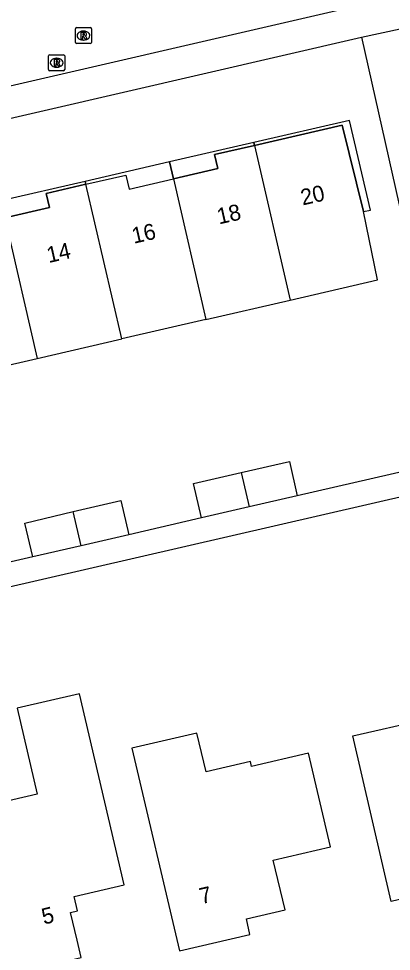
# Model space of a CAD drawing. Extents: x 156414 to 157775, y 382335 to 383765.
# Drawn here: x 157121.3 to 157144.6, y 383298.5 to 383356.7 of the extents above; entities that cross this region are included whole.
import ezdxf

# ---------------------------------------------------------------- set-up
doc = ezdxf.new("R2010")
doc.units = 0
for name, color, linetype in [('IMGEO_Pand', 7, 'Continuous'), ('IMGEO_Pand_nummerreeks', 7, 'Continuous'), ('IMGEO_Pand_overbouw', 7, 'Continuous'), ('IMGEO_Rijbaan_lokaal_gesloten', 7, 'Continuous'), ('IMGEO_Rioolput', 7, 'Continuous'), ('IMGEO_Voetpad_open', 7, 'Continuous')]:
    doc.layers.add(name, color=color, linetype=linetype)

msp = doc.modelspace()

# ---------------------------------------------------------------- linework, layer by layer
at = {"layer": 'IMGEO_Pand'}
for points in [[(157138.264, 383339.17), (157143.714, 383340.432), (157142.837, 383344.692), (157141.498, 383350.086), (157136.035, 383348.827)], [(157136.035, 383348.827), (157133.544, 383348.253), (157133.746, 383347.376), (157130.976, 383346.734)], [(157136.035, 383348.827), (157138.264, 383339.17)], [(157125.521, 383346.397), (157128.005, 383346.969), (157128.206, 383346.092), (157130.976, 383346.734)], [(157130.976, 383346.734), (157133.003, 383337.953)], [(157125.521, 383346.397), (157123.038, 383345.825), (157123.24, 383344.948), (157120.458, 383344.3)], [(157127.75, 383336.737), (157125.521, 383346.397)], [(157120.458, 383344.3), (157122.484, 383335.519)], [(157133.003, 383337.953), (157138.264, 383339.17)], [(157133.003, 383337.953), (157127.75, 383336.737)], [(157122.484, 383335.519), (157127.75, 383336.737)], [(157117.217, 383334.3), (157122.484, 383335.519)], [(157135.199, 383328.387), (157138.222, 383329.077), (157138.699, 383326.937)], [(157132.722, 383325.557), (157132.23, 383327.709), (157135.199, 383328.387)], [(157135.199, 383328.387), (157135.695, 383326.243)], [(157138.699, 383326.937), (157135.695, 383326.243)], [(157124.725, 383325.951), (157127.697, 383326.65), (157128.193, 383324.511)], [(157135.695, 383326.243), (157132.722, 383325.557)], [(157122.21, 383323.129), (157121.71, 383325.242), (157124.725, 383325.951)], [(157125.217, 383323.824), (157124.725, 383325.951)], [(157128.193, 383324.511), (157125.217, 383323.824)], [(157125.217, 383323.824), (157122.21, 383323.129)], [(157124.969, 383299.185), (157124.562, 383300.921), (157124.988, 383301.022), (157124.782, 383301.921), (157127.907, 383302.648), (157125.119, 383314.58), (157121.224, 383313.67), (157122.478, 383308.304), (157116.119, 383306.819), (157118.812, 383295.641), (157122.591, 383296.525), (157122.377, 383297.448), (157125.22, 383298.116), (157124.969, 383299.185)], [(157153.397, 383309.11), (157150.184, 383308.362), (157151.206, 383303.982), (157148.768, 383303.412), (157148.945, 383302.634), (157144.566, 383301.611), (157142.176, 383311.946), (157146.557, 383312.957), (157146.729, 383312.184), (157149.083, 383312.73), (157148.743, 383314.191), (157152.041, 383314.959)], [(157133.026, 383309.709), (157132.434, 383312.121), (157128.383, 383311.173), (157131.351, 383298.531), (157135.753, 383299.548), (157135.528, 383300.522), (157137.945, 383301.083), (157137.207, 383304.191), (157140.771, 383305.025), (157139.401, 383310.877), (157135.847, 383310.045), (157135.778, 383310.337), (157133.026, 383309.709)]]:
    msp.add_lwpolyline(points, dxfattribs=at)
at = {"layer": 'IMGEO_Pand_overbouw'}
for points in [[(157135.994, 383349.006), (157136.035, 383348.827), (157141.498, 383350.086), (157142.837, 383344.692), (157143.268, 383344.789), (157141.968, 383350.387)], [(157136.035, 383348.827), (157135.994, 383349.006), (157130.732, 383347.79), (157130.976, 383346.734), (157133.746, 383347.376), (157133.544, 383348.253)], [(157130.976, 383346.734), (157130.732, 383347.79), (157125.48, 383346.576), (157125.521, 383346.397), (157128.005, 383346.969), (157128.206, 383346.092)], [(157125.521, 383346.397), (157125.48, 383346.576), (157120.214, 383345.359), (157120.458, 383344.3), (157123.24, 383344.948), (157123.038, 383345.825)]]:
    msp.add_lwpolyline(points, close=True, dxfattribs=at)
at = {"layer": 'IMGEO_Rijbaan_lokaal_gesloten'}
msp.add_lwpolyline([(157078.182, 383342.503), (157078.747, 383342.641), (157088.163, 383345.003), (157285.174, 383390.571), (157285.976, 383390.748)], dxfattribs=at)
at = {"layer": 'IMGEO_Rioolput'}
for p, q in [((157124.862, 383355.256), (157124.862, 383356.108)), ((157124.937, 383356.182), (157125.789, 383356.182)), ((157125.35, 383355.962), (157125.375, 383355.962)), ((157125.863, 383356.108), (157125.863, 383355.256)), ((157125.373, 383355.402), (157125.348, 383355.402)), ((157125.789, 383355.182), (157124.937, 383355.182)), ((157123.19, 383353.561), (157123.19, 383354.413)), ((157123.265, 383354.487), (157124.117, 383354.487)), ((157123.678, 383354.267), (157123.703, 383354.267)), ((157124.191, 383354.413), (157124.191, 383353.561)), ((157123.701, 383353.707), (157123.676, 383353.707)), ((157124.117, 383353.487), (157123.265, 383353.487))]:
    msp.add_line(p, q, dxfattribs=at)
for points in [[(157124.862, 383355.256), (157124.862, 383356.108)], [(157124.937, 383356.182), (157125.789, 383356.182)], [(157125.451, 383355.88), (157125.199, 383355.882), (157125.199, 383355.482)], [(157125.863, 383356.108), (157125.863, 383355.256)], [(157125.199, 383355.482), (157125.323, 383355.482), (157125.323, 383355.644), (157125.334, 383355.644)], [(157125.377, 383355.801), (157125.323, 383355.801), (157125.323, 383355.72)], [(157125.323, 383355.72), (157125.375, 383355.72)], [(157125.381, 383355.615), (157125.452, 383355.482), (157125.592, 383355.482), (157125.527, 383355.608)], [(157125.789, 383355.182), (157124.937, 383355.182)], [(157123.19, 383353.561), (157123.19, 383354.413)], [(157123.265, 383354.487), (157124.117, 383354.487)], [(157123.779, 383354.185), (157123.527, 383354.187), (157123.527, 383353.787)], [(157123.705, 383354.106), (157123.651, 383354.106), (157123.651, 383354.025)], [(157124.191, 383354.413), (157124.191, 383353.561)], [(157123.527, 383353.787), (157123.651, 383353.787), (157123.651, 383353.949), (157123.662, 383353.949)], [(157123.651, 383354.025), (157123.703, 383354.025)], [(157123.709, 383353.92), (157123.78, 383353.787), (157123.92, 383353.787), (157123.855, 383353.913)], [(157124.117, 383353.487), (157123.265, 383353.487)]]:
    msp.add_lwpolyline(points, dxfattribs=at)
for centre, radius, start, end in [((157124.939, 383356.106), 0.0765, 91.55205, 178.44795), ((157124.939, 383356.106), 0.0765, 91.55205, 178.44795), ((157125.45, 383355.77), 0.109, 350.36119, 89.41601), ((157125.787, 383356.106), 0.0765, 1.55205, 88.44795), ((157125.787, 383356.106), 0.0765, 1.55205, 88.44795), ((157124.939, 383355.258), 0.0765, 181.55205, 268.44795), ((157124.939, 383355.258), 0.0765, 181.55205, 268.44795), ((157125.333, 383355.591), 0.0533, 26.02933, 88.69889), ((157125.359, 383355.909), 0.19, 274.7715, 282.96867), ((157125.383, 383355.705), 0.0964, 77.00612, 93.18647), ((157125.397, 383355.762), 0.0378, 276.66336, 79.67722), ((157125.448, 383355.77), 0.112, 277.58423, 350.98172), ((157125.432, 383355.555), 0.108, 29.51342, 73.79051), ((157125.787, 383355.258), 0.0765, 271.55205, 358.44795), ((157125.787, 383355.258), 0.0765, 271.55205, 358.44795), ((157123.267, 383354.411), 0.0765, 91.55205, 178.44795), ((157123.267, 383354.411), 0.0765, 91.55205, 178.44795), ((157123.711, 383354.01), 0.0964, 77.00612, 93.18647), ((157123.725, 383354.067), 0.0378, 276.66336, 79.67722), ((157123.778, 383354.075), 0.109, 350.36119, 89.41601), ((157124.115, 383354.411), 0.0765, 1.55205, 88.44795), ((157124.115, 383354.411), 0.0765, 1.55205, 88.44795), ((157123.267, 383353.563), 0.0765, 181.55205, 268.44795), ((157123.267, 383353.563), 0.0765, 181.55205, 268.44795), ((157123.661, 383353.896), 0.0533, 26.02933, 88.69889), ((157123.687, 383354.214), 0.19, 274.7715, 282.96867), ((157123.776, 383354.075), 0.112, 277.58423, 350.98172), ((157123.76, 383353.86), 0.108, 29.51342, 73.79051), ((157124.115, 383353.563), 0.0765, 271.55205, 358.44795), ((157124.115, 383353.563), 0.0765, 271.55205, 358.44795)]:
    msp.add_arc(centre, radius, start, end, dxfattribs=at)
for centre, major_axis, ratio, start_param, end_param in [((157125.349, 383355.682), (-0.387, 0.002), 0.722429, 4.712389, 7.853982), ((157125.374, 383355.682), (-0.39, 0.002), 0.717154, 1.570796, 4.712389), ((157123.677, 383353.987), (-0.387, 0.002), 0.722429, 4.712389, 7.853982), ((157123.702, 383353.987), (-0.39, 0.002), 0.717154, 1.570796, 4.712389)]:
    msp.add_ellipse(centre, major_axis=major_axis, ratio=ratio, start_param=start_param, end_param=end_param, dxfattribs=at)
at = {"layer": 'IMGEO_Voetpad_open'}
for points in [[(157142.703, 383355.589), (157145.127, 383356.099)], [(157078.609, 383340.756), (157142.703, 383355.589)], [(157142.703, 383355.589), (157145.891, 383341.41), (157147.416, 383334.871), (157148.26, 383331.409)], [(157145.762, 383328.568), (157138.699, 383326.937)], [(157149.089, 383327.774), (157117.003, 383320.383)], [(157132.722, 383325.557), (157128.193, 383324.511)], [(157122.21, 383323.129), (157116.688, 383321.854)]]:
    msp.add_lwpolyline(points, dxfattribs=at)

# ---------------------------------------------------------------- texts
at = {"layer": 'IMGEO_Pand_nummerreeks'}
for s, rotation, p in [('20', 12.78636, (157139.038, 383345.072)), ('18', 12.78636, (157133.817, 383343.887)), ('16', 12.78636, (157128.503, 383342.681)), ('14', 12.78636, (157123.193, 383341.476)), ('7', 13.00764, (157132.72, 383301.434)), ('5', 13.7701, (157122.89, 383300.155))]:
    msp.add_text(s, height=1, rotation=rotation, dxfattribs=at).set_placement(p)

doc.saveas('drawing.dxf')
